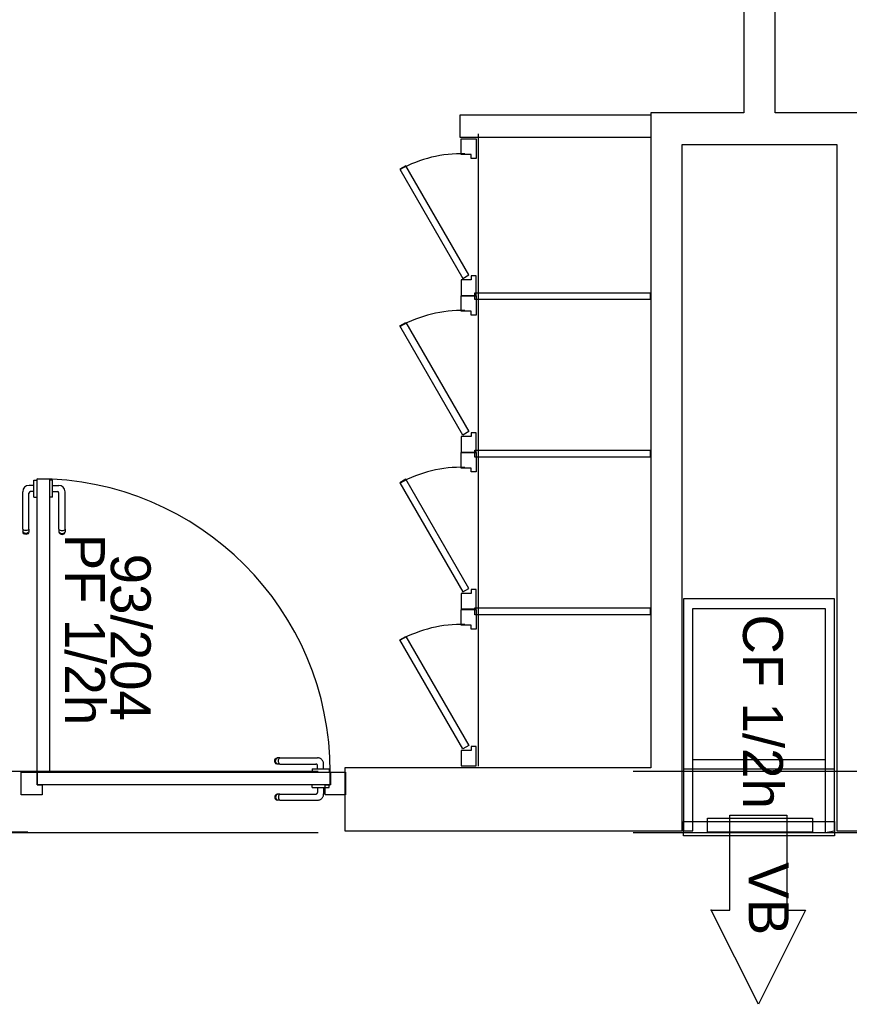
# Model space of a CAD drawing. Header units: millimetres. Extents: x -15 to 127, y -65 to 67.
# Tile 432 of 476: x 112.8 to 113.064, y 29.98 to 30.292. Entities that reach past the tile are written whole.
import ezdxf

# ---------------------------------------------------------------- set-up
doc = ezdxf.new("R2010")
doc.units = ezdxf.units.MM
doc.header["$MEASUREMENT"] = 0
doc.linetypes.add('PC_DASH_1', pattern=[0.638889, 0.277778, -0.083333, 0.055556, -0.083333, 0.055556, -0.083333])
doc.linetypes.add('PC_DASH_2', pattern=[0.125, 0.055556, -0.069444])
doc.layers.add('Calque 5', color=7, linetype='Continuous')
doc.styles.get("Standard").update_dxf_attribs({"font": 'BKANT.TTF'})

# ---------------------------------------------------------------- blocks, each defined once
blk = doc.blocks.new('PD_31056')
at = {"layer": 'Calque 5', "color": 0}
blk.add_lwpolyline([(45.50564, -36.91684), (45.5116, -36.91684), (45.4966, -36.94676), (45.4816, -36.91684), (45.48755, -36.91684), (45.48755, -36.88676), (45.50564, -36.88676), (45.50564, -36.91684)], dxfattribs=at)
blk.add_point((45.4816, -36.91684), dxfattribs=at)
blk = doc.blocks.new('PD_31055')
at = {"layer": 'Calque 5'}
blk.add_blockref('PD_31056', (0, 0), dxfattribs=at)
at = {"layer": 'Calque 5', "color": 0, "insert": (45.50619, -36.90167), "char_height": 0.012678, "width": 0.0176389, "attachment_point": 1, "rotation": 270}
blk.add_mtext('{\\fArial|b0|i0|c0|p34;\\W0.98;VB}', dxfattribs=at)
blk = doc.blocks.new('PD_31057')
at = {"layer": 'Calque 5', "color": 0, "linetype": 'PC_DASH_1'}
for p, q in [((45.51776, -36.86912), (45.47576, -36.86912)), ((45.52076, -36.87212), (45.47276, -36.87212))]:
    blk.add_line(p, q, dxfattribs=at)
at = {"layer": 'Calque 5', "color": 0}
for points in [[(45.47576, -36.82112), (45.51776, -36.82112), (45.51776, -36.89227), (45.52076, -36.89175), (45.52076, -36.81812), (45.47276, -36.81812), (45.47276, -36.89175), (45.47576, -36.89175), (45.47576, -36.82112)], [(45.52076, -36.89326), (45.47276, -36.89326), (45.47276, -36.88876), (45.52076, -36.88876), (45.52076, -36.89326)]]:
    blk.add_lwpolyline(points, dxfattribs=at)
blk = doc.blocks.new('PD_31136')
at = {"layer": 'Calque 5', "color": 0}
for p, q in [((45.26651, -36.78053), (45.26651, -36.78037)), ((45.26651, -36.78037), (45.26652, -36.78037)), ((45.26651, -36.781), (45.26651, -36.78053)), ((45.26651, -36.78172), (45.26651, -36.781)), ((45.26652, -36.78037), (45.26751, -36.78037)), ((45.26751, -36.78037), (45.26752, -36.78037)), ((45.26299, -36.79599), (45.26299, -36.78409)), ((45.26651, -36.78208), (45.26499, -36.78208)), ((45.26651, -36.78406), (45.26546, -36.78406)), ((45.26651, -36.7826), (45.26651, -36.78172)), ((45.26651, -36.78354), (45.26651, -36.7826)), ((45.26651, -36.78442), (45.26651, -36.78354)), ((45.26496, -36.79599), (45.26496, -36.78456)), ((45.26651, -36.78514), (45.26651, -36.78442)), ((45.26651, -36.78561), (45.26651, -36.78514)), ((45.26651, -36.78577), (45.26651, -36.78561)), ((45.26651, -36.78577), (45.26652, -36.78577)), ((45.26652, -36.78577), (45.26751, -36.78577)), ((45.26751, -36.78577), (45.26752, -36.78577)), ((45.26299, -36.79599), (45.26299, -36.7966)), ((45.26299, -36.7966), (45.26299, -36.79682)), ((45.26333, -36.79629), (45.26311, -36.79615)), ((45.26363, -36.79638), (45.26333, -36.79629)), ((45.26398, -36.79641), (45.26363, -36.79638)), ((45.26432, -36.79638), (45.26398, -36.79641)), ((45.26462, -36.79629), (45.26432, -36.79638)), ((45.26484, -36.79615), (45.26462, -36.79629)), ((45.26496, -36.79599), (45.26496, -36.7966)), ((45.26496, -36.7966), (45.26496, -36.79682)), ((45.26311, -36.79715), (45.26299, -36.79682)), ((45.26333, -36.79713), (45.26311, -36.79689)), ((45.26333, -36.79741), (45.26311, -36.79715)), ((45.26363, -36.79729), (45.26333, -36.79713)), ((45.26363, -36.79759), (45.26333, -36.79741)), ((45.26398, -36.79734), (45.26363, -36.79729)), ((45.26398, -36.79765), (45.26363, -36.79759)), ((45.26432, -36.79729), (45.26398, -36.79734)), ((45.26432, -36.79759), (45.26398, -36.79765)), ((45.26462, -36.79713), (45.26432, -36.79729)), ((45.26462, -36.79741), (45.26432, -36.79759)), ((45.26484, -36.79689), (45.26462, -36.79713)), ((45.26484, -36.79715), (45.26462, -36.79741)), ((45.26496, -36.79682), (45.26484, -36.79715))]:
    blk.add_line(p, q, dxfattribs=at)
for centre, radius in [((45.26499, -36.78409), 0.002), ((45.26546, -36.78456), 0.000501)]:
    blk.add_arc(centre, radius, 90, 180, dxfattribs=at)
blk = doc.blocks.new('PD_31137')
at = {"layer": 'Calque 5', "color": 0}
for p, q in [((45.27143, -36.78037), (45.27142, -36.78037)), ((45.27241, -36.78037), (45.27143, -36.78037)), ((45.27242, -36.78037), (45.27241, -36.78037)), ((45.27242, -36.78053), (45.27242, -36.78037)), ((45.27242, -36.781), (45.27242, -36.78053)), ((45.27242, -36.78172), (45.27242, -36.781)), ((45.27242, -36.7826), (45.27242, -36.78172)), ((45.27242, -36.78208), (45.27445, -36.78208)), ((45.27242, -36.78354), (45.27242, -36.7826)), ((45.27242, -36.78442), (45.27242, -36.78354)), ((45.27242, -36.78406), (45.27398, -36.78406)), ((45.27646, -36.79599), (45.27646, -36.78409)), ((45.27143, -36.78577), (45.27142, -36.78577)), ((45.27241, -36.78577), (45.27143, -36.78577)), ((45.27242, -36.78577), (45.27241, -36.78577)), ((45.27242, -36.78514), (45.27242, -36.78442)), ((45.27242, -36.78561), (45.27242, -36.78514)), ((45.27242, -36.78577), (45.27242, -36.78561)), ((45.27448, -36.79599), (45.27448, -36.78456)), ((45.27448, -36.79599), (45.27448, -36.7966)), ((45.27448, -36.7966), (45.27448, -36.79682)), ((45.2746, -36.79615), (45.27483, -36.79629)), ((45.27483, -36.79629), (45.27513, -36.79638)), ((45.27513, -36.79638), (45.27547, -36.79641)), ((45.27547, -36.79641), (45.27581, -36.79638)), ((45.27581, -36.79638), (45.27611, -36.79629)), ((45.27611, -36.79629), (45.27634, -36.79615)), ((45.27646, -36.79599), (45.27646, -36.7966)), ((45.27646, -36.7966), (45.27646, -36.79682)), ((45.27448, -36.79682), (45.2746, -36.79715)), ((45.2746, -36.79689), (45.27483, -36.79713)), ((45.2746, -36.79715), (45.27483, -36.79741)), ((45.27483, -36.79713), (45.27513, -36.79729)), ((45.27483, -36.79741), (45.27513, -36.79759)), ((45.27513, -36.79729), (45.27547, -36.79734)), ((45.27513, -36.79759), (45.27547, -36.79765)), ((45.27547, -36.79734), (45.27581, -36.79729)), ((45.27547, -36.79765), (45.27581, -36.79759)), ((45.27581, -36.79729), (45.27611, -36.79713)), ((45.27581, -36.79759), (45.27611, -36.79741)), ((45.27611, -36.79713), (45.27634, -36.79689)), ((45.27611, -36.79741), (45.27634, -36.79715)), ((45.27634, -36.79715), (45.27646, -36.79682))]:
    blk.add_line(p, q, dxfattribs=at)
for centre, radius in [((45.27398, -36.78456), 0.000501), ((45.27445, -36.78409), 0.002)]:
    blk.add_arc(centre, radius, 0, 90, dxfattribs=at)
blk = doc.blocks.new('PD_31135')
at = {"layer": 'Calque 5'}
for name in ['PD_31136', 'PD_31137']:
    blk.add_blockref(name, (0, 0), dxfattribs=at)
blk = doc.blocks.new('PD_31140')
at = {"layer": 'Calque 5', "color": 0, "linetype": 'PC_DASH_1'}
for p, q in [((45.34298, -36.86952), (45.34304, -36.86918)), ((45.34304, -36.86986), (45.34298, -36.86952)), ((45.34304, -36.86918), (45.34321, -36.86887)), ((45.34321, -36.87016), (45.34304, -36.86986)), ((45.34321, -36.86887), (45.34348, -36.86865)), ((45.34348, -36.87039), (45.34321, -36.87016)), ((45.34328, -36.86952), (45.34334, -36.86918)), ((45.34334, -36.86986), (45.34328, -36.86952)), ((45.34334, -36.86918), (45.34349, -36.86887)), ((45.34349, -36.87016), (45.34334, -36.86986)), ((45.34348, -36.86865), (45.3438, -36.86853)), ((45.3438, -36.8705), (45.34348, -36.87039)), ((45.34349, -36.86887), (45.34373, -36.86865)), ((45.34373, -36.87039), (45.34349, -36.87016)), ((45.34402, -36.86853), (45.3438, -36.86853)), ((45.34402, -36.8705), (45.3438, -36.8705)), ((45.34464, -36.86853), (45.34402, -36.86853)), ((45.34464, -36.8705), (45.34402, -36.8705)), ((45.34421, -36.86952), (45.34424, -36.86918)), ((45.34424, -36.86986), (45.34421, -36.86952)), ((45.34424, -36.86918), (45.34433, -36.86887)), ((45.34433, -36.87016), (45.34424, -36.86986)), ((45.34433, -36.86887), (45.34447, -36.86865)), ((45.34447, -36.87039), (45.34433, -36.87016)), ((45.34464, -36.86853), (45.35654, -36.86853)), ((45.34464, -36.8705), (45.35607, -36.8705)), ((45.35657, -36.87205), (45.35657, -36.871)), ((45.35854, -36.87205), (45.35854, -36.87053)), ((45.35485, -36.87205), (45.35501, -36.87205)), ((45.35485, -36.87205), (45.35485, -36.87206)), ((45.35485, -36.87206), (45.35485, -36.87305)), ((45.35485, -36.87305), (45.35485, -36.87306)), ((45.35501, -36.87205), (45.35548, -36.87205)), ((45.35548, -36.87205), (45.3562, -36.87205)), ((45.3562, -36.87205), (45.35708, -36.87205)), ((45.35708, -36.87205), (45.35802, -36.87205)), ((45.35802, -36.87205), (45.35891, -36.87205)), ((45.35891, -36.87205), (45.35963, -36.87205)), ((45.35963, -36.87205), (45.36009, -36.87205)), ((45.36009, -36.87205), (45.36026, -36.87205)), ((45.36026, -36.87205), (45.36026, -36.87206)), ((45.36026, -36.87206), (45.36026, -36.87305)), ((45.36026, -36.87305), (45.36026, -36.87306))]:
    blk.add_line(p, q, dxfattribs=at)
for centre, radius in [((45.35607, -36.871), 0.000501), ((45.35654, -36.87053), 0.002)]:
    blk.add_arc(centre, radius, 0, 90, dxfattribs=at)
blk = doc.blocks.new('PD_31141')
at = {"layer": 'Calque 5', "color": 0, "linetype": 'PC_DASH_1'}
for p, q in [((45.35485, -36.87697), (45.35485, -36.87696)), ((45.35485, -36.87795), (45.35485, -36.87697)), ((45.36026, -36.87697), (45.36026, -36.87696)), ((45.36026, -36.87795), (45.36026, -36.87697)), ((45.34304, -36.88067), (45.34298, -36.88101)), ((45.34298, -36.88101), (45.34304, -36.88135)), ((45.34321, -36.88037), (45.34304, -36.88067)), ((45.34348, -36.88014), (45.34321, -36.88037)), ((45.34334, -36.88067), (45.34328, -36.88101)), ((45.34328, -36.88101), (45.34334, -36.88135)), ((45.34349, -36.88037), (45.34334, -36.88067)), ((45.3438, -36.88002), (45.34348, -36.88014)), ((45.34373, -36.88014), (45.34349, -36.88037)), ((45.34402, -36.88002), (45.3438, -36.88002)), ((45.34464, -36.88002), (45.34402, -36.88002)), ((45.34424, -36.88067), (45.34421, -36.88101)), ((45.34421, -36.88101), (45.34424, -36.88135)), ((45.34433, -36.88037), (45.34424, -36.88067)), ((45.34447, -36.88014), (45.34433, -36.88037)), ((45.34464, -36.88002), (45.35607, -36.88002)), ((45.35485, -36.87796), (45.35485, -36.87795)), ((45.35485, -36.87796), (45.35501, -36.87796)), ((45.35501, -36.87796), (45.35548, -36.87796)), ((45.35548, -36.87796), (45.3562, -36.87796)), ((45.3562, -36.87796), (45.35708, -36.87796)), ((45.35657, -36.87796), (45.35657, -36.87952)), ((45.35708, -36.87796), (45.35802, -36.87796)), ((45.35802, -36.87796), (45.35891, -36.87796)), ((45.35854, -36.87796), (45.35854, -36.87999)), ((45.35891, -36.87796), (45.35963, -36.87796)), ((45.35963, -36.87796), (45.36009, -36.87796)), ((45.36009, -36.87796), (45.36026, -36.87796)), ((45.36026, -36.87796), (45.36026, -36.87795)), ((45.34304, -36.88135), (45.34321, -36.88165)), ((45.34321, -36.88165), (45.34348, -36.88188)), ((45.34334, -36.88135), (45.34349, -36.88165)), ((45.34348, -36.88188), (45.3438, -36.882)), ((45.34349, -36.88165), (45.34373, -36.88188)), ((45.34402, -36.882), (45.3438, -36.882)), ((45.34464, -36.882), (45.34402, -36.882)), ((45.34424, -36.88135), (45.34433, -36.88165)), ((45.34433, -36.88165), (45.34447, -36.88188)), ((45.34464, -36.882), (45.35654, -36.882))]:
    blk.add_line(p, q, dxfattribs=at)
for centre, radius in [((45.35607, -36.87952), 0.000501), ((45.35654, -36.87999), 0.002)]:
    blk.add_arc(centre, radius, 270, 0, dxfattribs=at)
blk = doc.blocks.new('PD_31139')
at = {"layer": 'Calque 5'}
for name in ['PD_31140', 'PD_31141']:
    blk.add_blockref(name, (0, 0), dxfattribs=at)
blk = doc.blocks.new('PD_31138')
at = {"layer": 'Calque 5', "color": 0, "linetype": 'PC_DASH_1'}
blk.add_lwpolyline([(45.36066, -36.87306), (45.36066, -36.87706), (45.26753, -36.87706), (45.26753, -36.87306), (45.36066, -36.87306)], dxfattribs=at)
at = {"layer": 'Calque 5'}
blk.add_blockref('PD_31139', (0, 0), dxfattribs=at)
blk = doc.blocks.new('PD_32402')
at = {"layer": 'Calque 5', "color": 0}
blk.add_lwpolyline([(45.50564, -36.91684), (45.5116, -36.91684), (45.4966, -36.94676), (45.4816, -36.91684), (45.48755, -36.91684), (45.48755, -36.88676), (45.50564, -36.88676), (45.50564, -36.91684)], dxfattribs=at)
blk.add_point((45.4816, -36.91684), dxfattribs=at)
blk = doc.blocks.new('PD_32401')
at = {"layer": 'Calque 5'}
blk.add_blockref('PD_32402', (0, 0), dxfattribs=at)
at = {"layer": 'Calque 5', "color": 0, "insert": (45.50619, -36.90167), "char_height": 0.012678, "width": 0.0176389, "attachment_point": 1, "rotation": 270}
blk.add_mtext('{\\fArial|b0|i0|c0|p34;\\W0.98;VB}', dxfattribs=at)
blk = doc.blocks.new('PD_32403')
at = {"layer": 'Calque 5', "color": 0, "linetype": 'PC_DASH_1'}
for p, q in [((45.51776, -36.86912), (45.47576, -36.86912)), ((45.52076, -36.87212), (45.47276, -36.87212))]:
    blk.add_line(p, q, dxfattribs=at)
at = {"layer": 'Calque 5', "color": 0}
for points in [[(45.47576, -36.82112), (45.51776, -36.82112), (45.51776, -36.89227), (45.52076, -36.89175), (45.52076, -36.81812), (45.47276, -36.81812), (45.47276, -36.89175), (45.47576, -36.89175), (45.47576, -36.82112)], [(45.52076, -36.89326), (45.47276, -36.89326), (45.47276, -36.88876), (45.52076, -36.88876), (45.52076, -36.89326)]]:
    blk.add_lwpolyline(points, dxfattribs=at)
blk = doc.blocks.new('PD_32482')
at = {"layer": 'Calque 5', "color": 0}
for p, q in [((45.26651, -36.78053), (45.26651, -36.78037)), ((45.26651, -36.78037), (45.26652, -36.78037)), ((45.26651, -36.781), (45.26651, -36.78053)), ((45.26651, -36.78172), (45.26651, -36.781)), ((45.26652, -36.78037), (45.26751, -36.78037)), ((45.26751, -36.78037), (45.26752, -36.78037)), ((45.26299, -36.79599), (45.26299, -36.78409)), ((45.26651, -36.78208), (45.26499, -36.78208)), ((45.26651, -36.78406), (45.26546, -36.78406)), ((45.26651, -36.7826), (45.26651, -36.78172)), ((45.26651, -36.78354), (45.26651, -36.7826)), ((45.26651, -36.78442), (45.26651, -36.78354)), ((45.26496, -36.79599), (45.26496, -36.78456)), ((45.26651, -36.78514), (45.26651, -36.78442)), ((45.26651, -36.78561), (45.26651, -36.78514)), ((45.26651, -36.78577), (45.26651, -36.78561)), ((45.26651, -36.78577), (45.26652, -36.78577)), ((45.26652, -36.78577), (45.26751, -36.78577)), ((45.26751, -36.78577), (45.26752, -36.78577)), ((45.26299, -36.79599), (45.26299, -36.7966)), ((45.26299, -36.7966), (45.26299, -36.79682)), ((45.26333, -36.79629), (45.26311, -36.79615)), ((45.26363, -36.79638), (45.26333, -36.79629)), ((45.26398, -36.79641), (45.26363, -36.79638)), ((45.26432, -36.79638), (45.26398, -36.79641)), ((45.26462, -36.79629), (45.26432, -36.79638)), ((45.26484, -36.79615), (45.26462, -36.79629)), ((45.26496, -36.79599), (45.26496, -36.7966)), ((45.26496, -36.7966), (45.26496, -36.79682)), ((45.26311, -36.79715), (45.26299, -36.79682)), ((45.26333, -36.79713), (45.26311, -36.79689)), ((45.26333, -36.79741), (45.26311, -36.79715)), ((45.26363, -36.79729), (45.26333, -36.79713)), ((45.26363, -36.79759), (45.26333, -36.79741)), ((45.26398, -36.79734), (45.26363, -36.79729)), ((45.26398, -36.79765), (45.26363, -36.79759)), ((45.26432, -36.79729), (45.26398, -36.79734)), ((45.26432, -36.79759), (45.26398, -36.79765)), ((45.26462, -36.79713), (45.26432, -36.79729)), ((45.26462, -36.79741), (45.26432, -36.79759)), ((45.26484, -36.79689), (45.26462, -36.79713)), ((45.26484, -36.79715), (45.26462, -36.79741)), ((45.26496, -36.79682), (45.26484, -36.79715))]:
    blk.add_line(p, q, dxfattribs=at)
for centre, radius in [((45.26499, -36.78409), 0.002), ((45.26546, -36.78456), 0.000501)]:
    blk.add_arc(centre, radius, 90, 180, dxfattribs=at)
blk = doc.blocks.new('PD_32483')
at = {"layer": 'Calque 5', "color": 0}
for p, q in [((45.27143, -36.78037), (45.27142, -36.78037)), ((45.27241, -36.78037), (45.27143, -36.78037)), ((45.27242, -36.78037), (45.27241, -36.78037)), ((45.27242, -36.78053), (45.27242, -36.78037)), ((45.27242, -36.781), (45.27242, -36.78053)), ((45.27242, -36.78172), (45.27242, -36.781)), ((45.27242, -36.7826), (45.27242, -36.78172)), ((45.27242, -36.78208), (45.27445, -36.78208)), ((45.27242, -36.78354), (45.27242, -36.7826)), ((45.27242, -36.78442), (45.27242, -36.78354)), ((45.27242, -36.78406), (45.27398, -36.78406)), ((45.27646, -36.79599), (45.27646, -36.78409)), ((45.27143, -36.78577), (45.27142, -36.78577)), ((45.27241, -36.78577), (45.27143, -36.78577)), ((45.27242, -36.78577), (45.27241, -36.78577)), ((45.27242, -36.78514), (45.27242, -36.78442)), ((45.27242, -36.78561), (45.27242, -36.78514)), ((45.27242, -36.78577), (45.27242, -36.78561)), ((45.27448, -36.79599), (45.27448, -36.78456)), ((45.27448, -36.79599), (45.27448, -36.7966)), ((45.27448, -36.7966), (45.27448, -36.79682)), ((45.2746, -36.79615), (45.27483, -36.79629)), ((45.27483, -36.79629), (45.27513, -36.79638)), ((45.27513, -36.79638), (45.27547, -36.79641)), ((45.27547, -36.79641), (45.27581, -36.79638)), ((45.27581, -36.79638), (45.27611, -36.79629)), ((45.27611, -36.79629), (45.27634, -36.79615)), ((45.27646, -36.79599), (45.27646, -36.7966)), ((45.27646, -36.7966), (45.27646, -36.79682)), ((45.27448, -36.79682), (45.2746, -36.79715)), ((45.2746, -36.79689), (45.27483, -36.79713)), ((45.2746, -36.79715), (45.27483, -36.79741)), ((45.27483, -36.79713), (45.27513, -36.79729)), ((45.27483, -36.79741), (45.27513, -36.79759)), ((45.27513, -36.79729), (45.27547, -36.79734)), ((45.27513, -36.79759), (45.27547, -36.79765)), ((45.27547, -36.79734), (45.27581, -36.79729)), ((45.27547, -36.79765), (45.27581, -36.79759)), ((45.27581, -36.79729), (45.27611, -36.79713)), ((45.27581, -36.79759), (45.27611, -36.79741)), ((45.27611, -36.79713), (45.27634, -36.79689)), ((45.27611, -36.79741), (45.27634, -36.79715)), ((45.27634, -36.79715), (45.27646, -36.79682))]:
    blk.add_line(p, q, dxfattribs=at)
for centre, radius in [((45.27398, -36.78456), 0.000501), ((45.27445, -36.78409), 0.002)]:
    blk.add_arc(centre, radius, 0, 90, dxfattribs=at)
blk = doc.blocks.new('PD_32481')
at = {"layer": 'Calque 5'}
for name in ['PD_32482', 'PD_32483']:
    blk.add_blockref(name, (0, 0), dxfattribs=at)
blk = doc.blocks.new('PD_32486')
at = {"layer": 'Calque 5', "color": 0, "linetype": 'PC_DASH_1'}
for p, q in [((45.34298, -36.86952), (45.34304, -36.86918)), ((45.34304, -36.86986), (45.34298, -36.86952)), ((45.34304, -36.86918), (45.34321, -36.86887)), ((45.34321, -36.87016), (45.34304, -36.86986)), ((45.34321, -36.86887), (45.34348, -36.86865)), ((45.34348, -36.87039), (45.34321, -36.87016)), ((45.34328, -36.86952), (45.34334, -36.86918)), ((45.34334, -36.86986), (45.34328, -36.86952)), ((45.34334, -36.86918), (45.34349, -36.86887)), ((45.34349, -36.87016), (45.34334, -36.86986)), ((45.34348, -36.86865), (45.3438, -36.86853)), ((45.3438, -36.8705), (45.34348, -36.87039)), ((45.34349, -36.86887), (45.34373, -36.86865)), ((45.34373, -36.87039), (45.34349, -36.87016)), ((45.34402, -36.86853), (45.3438, -36.86853)), ((45.34402, -36.8705), (45.3438, -36.8705)), ((45.34464, -36.86853), (45.34402, -36.86853)), ((45.34464, -36.8705), (45.34402, -36.8705)), ((45.34421, -36.86952), (45.34424, -36.86918)), ((45.34424, -36.86986), (45.34421, -36.86952)), ((45.34424, -36.86918), (45.34433, -36.86887)), ((45.34433, -36.87016), (45.34424, -36.86986)), ((45.34433, -36.86887), (45.34447, -36.86865)), ((45.34447, -36.87039), (45.34433, -36.87016)), ((45.34464, -36.86853), (45.35654, -36.86853)), ((45.34464, -36.8705), (45.35607, -36.8705)), ((45.35657, -36.87205), (45.35657, -36.871)), ((45.35854, -36.87205), (45.35854, -36.87053)), ((45.35485, -36.87205), (45.35501, -36.87205)), ((45.35485, -36.87205), (45.35485, -36.87206)), ((45.35485, -36.87206), (45.35485, -36.87305)), ((45.35485, -36.87305), (45.35485, -36.87306)), ((45.35501, -36.87205), (45.35548, -36.87205)), ((45.35548, -36.87205), (45.3562, -36.87205)), ((45.3562, -36.87205), (45.35708, -36.87205)), ((45.35708, -36.87205), (45.35802, -36.87205)), ((45.35802, -36.87205), (45.35891, -36.87205)), ((45.35891, -36.87205), (45.35963, -36.87205)), ((45.35963, -36.87205), (45.36009, -36.87205)), ((45.36009, -36.87205), (45.36026, -36.87205)), ((45.36026, -36.87205), (45.36026, -36.87206)), ((45.36026, -36.87206), (45.36026, -36.87305)), ((45.36026, -36.87305), (45.36026, -36.87306))]:
    blk.add_line(p, q, dxfattribs=at)
for centre, radius in [((45.35607, -36.871), 0.000501), ((45.35654, -36.87053), 0.002)]:
    blk.add_arc(centre, radius, 0, 90, dxfattribs=at)
blk = doc.blocks.new('PD_32487')
at = {"layer": 'Calque 5', "color": 0, "linetype": 'PC_DASH_1'}
for p, q in [((45.35485, -36.87697), (45.35485, -36.87696)), ((45.35485, -36.87795), (45.35485, -36.87697)), ((45.36026, -36.87697), (45.36026, -36.87696)), ((45.36026, -36.87795), (45.36026, -36.87697)), ((45.34304, -36.88067), (45.34298, -36.88101)), ((45.34298, -36.88101), (45.34304, -36.88135)), ((45.34321, -36.88037), (45.34304, -36.88067)), ((45.34348, -36.88014), (45.34321, -36.88037)), ((45.34334, -36.88067), (45.34328, -36.88101)), ((45.34328, -36.88101), (45.34334, -36.88135)), ((45.34349, -36.88037), (45.34334, -36.88067)), ((45.3438, -36.88002), (45.34348, -36.88014)), ((45.34373, -36.88014), (45.34349, -36.88037)), ((45.34402, -36.88002), (45.3438, -36.88002)), ((45.34464, -36.88002), (45.34402, -36.88002)), ((45.34424, -36.88067), (45.34421, -36.88101)), ((45.34421, -36.88101), (45.34424, -36.88135)), ((45.34433, -36.88037), (45.34424, -36.88067)), ((45.34447, -36.88014), (45.34433, -36.88037)), ((45.34464, -36.88002), (45.35607, -36.88002)), ((45.35485, -36.87796), (45.35485, -36.87795)), ((45.35485, -36.87796), (45.35501, -36.87796)), ((45.35501, -36.87796), (45.35548, -36.87796)), ((45.35548, -36.87796), (45.3562, -36.87796)), ((45.3562, -36.87796), (45.35708, -36.87796)), ((45.35657, -36.87796), (45.35657, -36.87952)), ((45.35708, -36.87796), (45.35802, -36.87796)), ((45.35802, -36.87796), (45.35891, -36.87796)), ((45.35854, -36.87796), (45.35854, -36.87999)), ((45.35891, -36.87796), (45.35963, -36.87796)), ((45.35963, -36.87796), (45.36009, -36.87796)), ((45.36009, -36.87796), (45.36026, -36.87796)), ((45.36026, -36.87796), (45.36026, -36.87795)), ((45.34304, -36.88135), (45.34321, -36.88165)), ((45.34321, -36.88165), (45.34348, -36.88188)), ((45.34334, -36.88135), (45.34349, -36.88165)), ((45.34348, -36.88188), (45.3438, -36.882)), ((45.34349, -36.88165), (45.34373, -36.88188)), ((45.34402, -36.882), (45.3438, -36.882)), ((45.34464, -36.882), (45.34402, -36.882)), ((45.34424, -36.88135), (45.34433, -36.88165)), ((45.34433, -36.88165), (45.34447, -36.88188)), ((45.34464, -36.882), (45.35654, -36.882))]:
    blk.add_line(p, q, dxfattribs=at)
for centre, radius in [((45.35607, -36.87952), 0.000501), ((45.35654, -36.87999), 0.002)]:
    blk.add_arc(centre, radius, 270, 0, dxfattribs=at)
blk = doc.blocks.new('PD_32485')
at = {"layer": 'Calque 5'}
for name in ['PD_32486', 'PD_32487']:
    blk.add_blockref(name, (0, 0), dxfattribs=at)
blk = doc.blocks.new('PD_32484')
at = {"layer": 'Calque 5', "color": 0, "linetype": 'PC_DASH_1'}
blk.add_lwpolyline([(45.36066, -36.87306), (45.36066, -36.87706), (45.26753, -36.87706), (45.26753, -36.87306), (45.36066, -36.87306)], dxfattribs=at)
at = {"layer": 'Calque 5'}
blk.add_blockref('PD_32485', (0, 0), dxfattribs=at)

msp = doc.modelspace()

# ---------------------------------------------------------------- linework, layer by layer
at = {"layer": 'Calque 5', "color": 0}
for p, q in [((112.94593, 30.25625), (112.94593, 30.05565)), ((112.94593, 30.25625), (112.94593, 30.05565)), ((112.80295, 30.03465), (112.77852, 30.03465)), ((112.80295, 30.03465), (112.77852, 30.03465))]:
    msp.add_line(p, q, dxfattribs=at)
at = {"layer": 'Calque 5', "color": 0, "linetype": 'PC_DASH_2'}
for p, q in [((111.79516, 30.05399), (114.55187, 30.05399)), ((111.79516, 30.05399), (114.55187, 30.05399)), ((111.79516, 30.03452), (114.55187, 30.03452)), ((111.79516, 30.03452), (114.55187, 30.03452))]:
    msp.add_line(p, q, dxfattribs=at)
at = {"layer": 'Calque 5', "color": 0}
for points in [[(113.16698, 30.05503), (113.06984, 30.05503), (113.06984, 30.26294), (113.04031, 30.26294), (113.04031, 30.68092), (113.03031, 30.68092), (113.03031, 30.26294), (113.00078, 30.26294), (113.00078, 30.05503), (112.90364, 30.05503), (112.90364, 30.03503), (113.01078, 30.03503), (113.01078, 30.25294), (113.05984, 30.25294), (113.05984, 30.03503), (113.16698, 30.03503), (113.16698, 30.05503)], [(113.16698, 30.05503), (113.06984, 30.05503), (113.06984, 30.26294), (113.04031, 30.26294), (113.04031, 30.68092), (113.03031, 30.68092), (113.03031, 30.26294), (113.00078, 30.26294), (113.00078, 30.05503), (112.90364, 30.05503), (112.90364, 30.03503), (113.01078, 30.03503), (113.01078, 30.25294), (113.05984, 30.25294), (113.05984, 30.03503), (113.16698, 30.03503), (113.16698, 30.05503)], [(113.00085, 30.26225), (112.94017, 30.26225), (112.94017, 30.25525), (113.00085, 30.25525), (113.00085, 30.26225)], [(113.00085, 30.26225), (112.94017, 30.26225), (112.94017, 30.25525), (113.00085, 30.25525), (113.00085, 30.26225)], [(112.94058, 30.25464), (112.94528, 30.25464), (112.94528, 30.24847), (112.94379, 30.24847), (112.94379, 30.24969), (112.94058, 30.24969), (112.94058, 30.25464)], [(112.94058, 30.25464), (112.94528, 30.25464), (112.94528, 30.24847), (112.94379, 30.24847), (112.94379, 30.24969), (112.94058, 30.24969), (112.94058, 30.25464)], [(112.92112, 30.24504), (112.94112, 30.2104), (112.94303, 30.2115), (112.92303, 30.24614), (112.92112, 30.24504)], [(112.92112, 30.24504), (112.94112, 30.2104), (112.94303, 30.2115), (112.92303, 30.24614), (112.92112, 30.24504)], [(112.94058, 30.205), (112.94528, 30.205), (112.94528, 30.21117), (112.94379, 30.21117), (112.94379, 30.20995), (112.94058, 30.20995), (112.94058, 30.205)], [(112.94058, 30.205), (112.94528, 30.205), (112.94528, 30.21117), (112.94379, 30.21117), (112.94379, 30.20995), (112.94058, 30.20995), (112.94058, 30.205)], [(112.94058, 30.2049), (112.94528, 30.2049), (112.94528, 30.19873), (112.94379, 30.19873), (112.94379, 30.19995), (112.94058, 30.19995), (112.94058, 30.2049)], [(112.94058, 30.2049), (112.94528, 30.2049), (112.94528, 30.19873), (112.94379, 30.19873), (112.94379, 30.19995), (112.94058, 30.19995), (112.94058, 30.2049)], [(113.00056, 30.20585), (113.00056, 30.20365), (112.94493, 30.20365), (112.94493, 30.20585), (113.00056, 30.20585)], [(113.00056, 30.20585), (113.00056, 30.20365), (112.94493, 30.20365), (112.94493, 30.20585), (113.00056, 30.20585)], [(112.92303, 30.1964), (112.94303, 30.16176), (112.94112, 30.16066), (112.92112, 30.1953), (112.92303, 30.1964)], [(112.92303, 30.1964), (112.94303, 30.16176), (112.94112, 30.16066), (112.92112, 30.1953), (112.92303, 30.1964)], [(112.94058, 30.15525), (112.94528, 30.15525), (112.94528, 30.16142), (112.94379, 30.16142), (112.94379, 30.1602), (112.94058, 30.1602), (112.94058, 30.15525)], [(112.94058, 30.15525), (112.94528, 30.15525), (112.94528, 30.16142), (112.94379, 30.16142), (112.94379, 30.1602), (112.94058, 30.1602), (112.94058, 30.15525)], [(112.94058, 30.15514), (112.94528, 30.15514), (112.94528, 30.14897), (112.94379, 30.14897), (112.94379, 30.1502), (112.94058, 30.1502), (112.94058, 30.15514)], [(112.94058, 30.15514), (112.94528, 30.15514), (112.94528, 30.14897), (112.94379, 30.14897), (112.94379, 30.1502), (112.94058, 30.1502), (112.94058, 30.15514)], [(113.00056, 30.15585), (113.00056, 30.15365), (112.94493, 30.15365), (112.94493, 30.15585), (113.00056, 30.15585)], [(113.00056, 30.15585), (113.00056, 30.15365), (112.94493, 30.15365), (112.94493, 30.15585), (113.00056, 30.15585)], [(112.80587, 30.14681), (112.80988, 30.14681), (112.80988, 30.05369), (112.80587, 30.05369), (112.80587, 30.14681)], [(112.80587, 30.14681), (112.80988, 30.14681), (112.80988, 30.05369), (112.80587, 30.05369), (112.80587, 30.14681)], [(112.92112, 30.14554), (112.94112, 30.1109), (112.94303, 30.112), (112.92303, 30.14664), (112.92112, 30.14554)], [(112.92112, 30.14554), (112.94112, 30.1109), (112.94303, 30.112), (112.92303, 30.14664), (112.92112, 30.14554)], [(112.94058, 30.1055), (112.94528, 30.1055), (112.94528, 30.11167), (112.94379, 30.11167), (112.94379, 30.11045), (112.94058, 30.11045), (112.94058, 30.1055)], [(112.94058, 30.1055), (112.94528, 30.1055), (112.94528, 30.11167), (112.94379, 30.11167), (112.94379, 30.11045), (112.94058, 30.11045), (112.94058, 30.1055)], [(112.94058, 30.1053), (112.94528, 30.1053), (112.94528, 30.09913), (112.94379, 30.09913), (112.94379, 30.10035), (112.94058, 30.10035), (112.94058, 30.1053)], [(112.94058, 30.1053), (112.94528, 30.1053), (112.94528, 30.09913), (112.94379, 30.09913), (112.94379, 30.10035), (112.94058, 30.10035), (112.94058, 30.1053)], [(113.00056, 30.10585), (113.00056, 30.10365), (112.94493, 30.10365), (112.94493, 30.10585), (113.00056, 30.10585)], [(113.00056, 30.10585), (113.00056, 30.10365), (112.94493, 30.10365), (112.94493, 30.10585), (113.00056, 30.10585)], [(112.92303, 30.0968), (112.94303, 30.06216), (112.94112, 30.06106), (112.92112, 30.0957), (112.92303, 30.0968)], [(112.92303, 30.0968), (112.94303, 30.06216), (112.94112, 30.06106), (112.92112, 30.0957), (112.92303, 30.0968)], [(112.94058, 30.05566), (112.94528, 30.05566), (112.94528, 30.06183), (112.94379, 30.06183), (112.94379, 30.0606), (112.94058, 30.0606), (112.94058, 30.05566)], [(112.94058, 30.05566), (112.94528, 30.05566), (112.94528, 30.06183), (112.94379, 30.06183), (112.94379, 30.0606), (112.94058, 30.0606), (112.94058, 30.05566)], [(112.80587, 30.04968), (112.80746, 30.04968), (112.80746, 30.04648), (112.80087, 30.04648), (112.80087, 30.05369), (112.80587, 30.05369), (112.80587, 30.04968)], [(112.80587, 30.04968), (112.80746, 30.04968), (112.80746, 30.04648), (112.80087, 30.04648), (112.80087, 30.05369), (112.80587, 30.05369), (112.80587, 30.04968)], [(112.90386, 30.04648), (112.89741, 30.04648), (112.89741, 30.04968), (112.899, 30.04968), (112.899, 30.05369), (112.90386, 30.05369), (112.90386, 30.04648)], [(112.90386, 30.04648), (112.89741, 30.04648), (112.89741, 30.04968), (112.899, 30.04968), (112.899, 30.05369), (112.90386, 30.05369), (112.90386, 30.04648)], [(113.05213, 30.03462), (113.01878, 30.03462), (113.01878, 30.03912), (113.05213, 30.03912), (113.05213, 30.03462)], [(113.05213, 30.03462), (113.01878, 30.03462), (113.01878, 30.03912), (113.05213, 30.03912), (113.05213, 30.03462)]]:
    msp.add_lwpolyline(points, dxfattribs=at)
for centre, radius, start, end in [((112.94058, 30.20995), 0.04, 88.3201, 119.0122), ((112.94058, 30.20995), 0.04, 88.3201, 119.0122), ((112.94058, 30.1602), 0.04, 88.3201, 119.0122), ((112.94058, 30.1602), 0.04, 88.3201, 119.0122), ((112.94058, 30.11045), 0.04, 88.3201, 119.0122), ((112.94058, 30.11045), 0.04, 88.3201, 119.0122), ((112.80587, 30.05369), 0.09313, 0, 90), ((112.80587, 30.05369), 0.09313, 0, 90), ((112.94058, 30.0606), 0.04, 88.3201, 119.0122), ((112.94058, 30.0606), 0.04, 88.3201, 119.0122)]:
    msp.add_arc(centre, radius, start, end, dxfattribs=at)

# ---------------------------------------------------------------- block references
at = {"layer": 'Calque 5'}
for name in ['PD_31135', 'PD_32481', 'PD_31057', 'PD_32403', 'PD_31138', 'PD_32484', 'PD_31055', 'PD_32401']:
    msp.add_blockref(name, (67.53836, 66.92678), dxfattribs=at)

# ---------------------------------------------------------------- texts
at = {"layer": 'Calque 5', "color": 0, "char_height": 0.012678, "attachment_point": 1, "rotation": 270}
for s, insert, width in [('{\\fArial|b0|i0|c0|p34;\\W0.98;PF 1/2h}', (112.82742, 30.12937), 0.0705556), ('{\\fArial|b0|i0|c0|p34;\\W0.98;PF 1/2h}', (112.82742, 30.12937), 0.0705556), ('{\\fArial|b0|i0|c0|p34;\\W0.98;93/204}', (112.84198, 30.12305), 0.0529167), ('{\\fArial|b0|i0|c0|p34;\\W0.98;93/204}', (112.84198, 30.12305), 0.0529167), ('{\\fArial|b0|i0|c0|p34;\\W0.98;CF 1/2h}', (113.04273, 30.10377), 0.0705556), ('{\\fArial|b0|i0|c0|p34;\\W0.98;CF 1/2h}', (113.04273, 30.10377), 0.0705556)]:
    msp.add_mtext(s, dxfattribs=dict(at, insert=insert, width=width))

doc.saveas('drawing.dxf')
